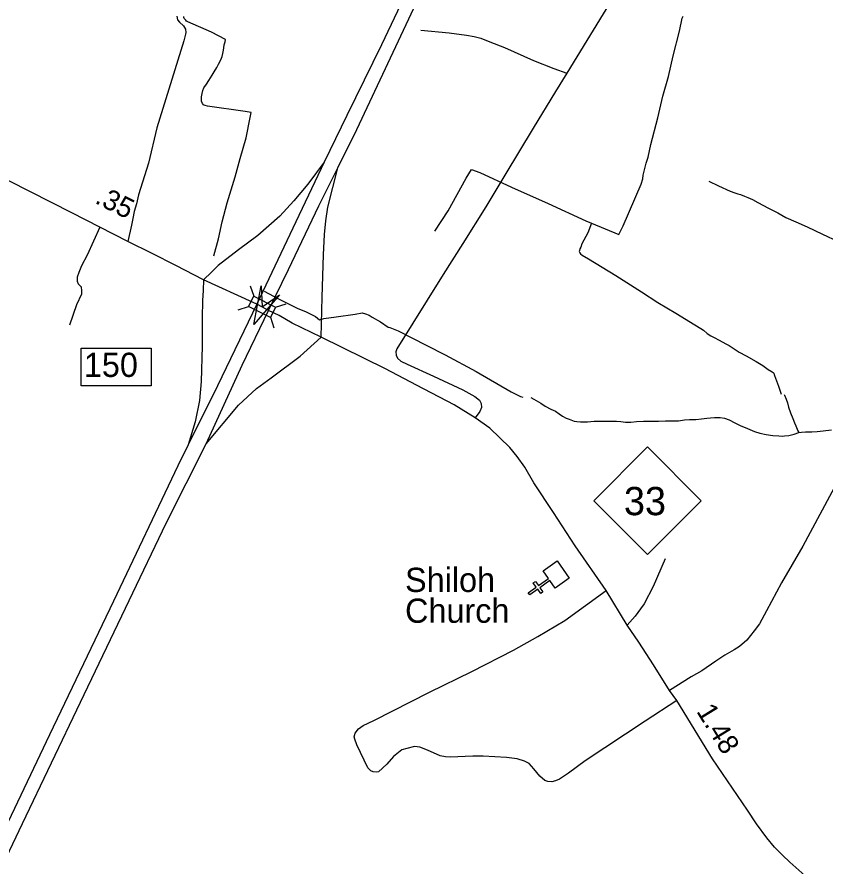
# Model space of a CAD drawing. Extents: x 2220236 to 2384410, y 720751 to 894131.
# Drawn here: x 2354215 to 2359221, y 863739 to 868996 of the extents above; entities that cross this region are included whole.
import ezdxf

# ---------------------------------------------------------------- set-up
doc = ezdxf.new("R2010")
doc.units = 0
doc.layers.add('Default', color=7, linetype='Continuous')

msp = doc.modelspace()

# ---------------------------------------------------------------- linework, layer by layer
at = {"layer": 'Default'}
for p, q in [((2358068.8, 869381.1), (2357621.4, 868648.7)), ((2355659.8, 867332.7), (2355681.5, 867267.2)), ((2355816.4, 867199.1), (2355881.9, 867220.8)), ((2355584.3, 867182.5), (2355649.8, 867204.2)), ((2355785.4, 867137.4), (2355807.1, 867071.9))]:
    msp.add_line(p, q, dxfattribs=at)
for points in [[(2358057.4, 873344), (2357936.7, 872842.5), (2357821.8, 872378.9), (2357687.5, 871854.9), (2357596, 871514), (2357547.3, 871352.3), (2357465.5, 871097.2), (2357339, 870742.6), (2357261.1, 870538.1), (2357142.3, 870240.1), (2357035.3, 870004.4), (2356918.4, 869753.1), (2356710.1, 869324.5), (2356472.6, 868823.9), (2356258.5, 868385.6), (2356117.8, 868097)], [(2356202.3, 868062.9), (2356319.8, 868299.9), (2356690.7, 869086.9), (2357045, 869825.1), (2357249.4, 870244), (2357449.9, 870666.7), (2357580.4, 870943.3), (2357685.5, 871167.3), (2357798.4, 871436.1), (2357891.9, 871675.7), (2357977.6, 871899.7), (2358039.9, 872082.8), (2358139.1, 872386.7), (2358244.3, 872747.1), (2358301.7, 872967.2), (2358341.7, 873124.9)], [(2355205.2, 869000.6), (2355209.5, 868978.8), (2355221.5, 868964.8), (2355245.9, 868941), (2355258.1, 868921.3), (2355260.3, 868901.2), (2355258.4, 868889.3), (2355249.1, 868849.1), (2355080.5, 868309.6), (2355029.6, 868091.6), (2354967.2, 867894.8), (2354954.9, 867840.3), (2354940.9, 867791), (2354932.1, 867748.9), (2354924.4, 867707.7), (2354902, 867607.3)], [(2355434.8, 867517.5), (2355464.3, 867622.1), (2355485.6, 867729), (2355516.9, 867845.8), (2355566.7, 868007), (2355597.9, 868119.9), (2355635, 868247.2), (2355659.7, 868373.6), (2355665, 868404.3), (2355629, 868411), (2355394.5, 868444.7), (2355381.6, 868448.5), (2355373.6, 868450.4), (2355369.6, 868452.9), (2355363.4, 868459.9), (2355358.8, 868474.5), (2355358.4, 868502.3), (2355361.8, 868522.2), (2355365.3, 868540.4), (2355372.8, 868558.7), (2355388.3, 868580.7), (2355403.8, 868603.7), (2355423.1, 868635.6), (2355436.4, 868656.5), (2355454, 868684.5), (2355463, 868703.6), (2355478.3, 868732.1), (2355486.3, 868751.5), (2355489.9, 868769.7), (2355495.2, 868791.9), (2355496.9, 868806.1), (2355498.5, 868824.2), (2355503.9, 868842.5), (2355507.6, 868858), (2355420.4, 868902), (2355272.7, 868966.6), (2355265.6, 868971.2), (2355260.5, 868975.9), (2355254, 868983.2), (2355250.2, 868988), (2355248, 868993.4), (2355247.7, 869000)], [(2357773.4, 867719.4), (2357943.7, 867649.9), (2357970.4, 867702.8), (2358081.9, 867961.8), (2358091.1, 867994), (2358094.7, 868016.5), (2358112.7, 868091.1), (2358125.9, 868129.4), (2358141.8, 868207.1), (2358183.9, 868373), (2358216.5, 868505.6), (2358251.6, 868626.9), (2358280.5, 868755.1), (2358318.5, 868908.6), (2358336.5, 868988.8), (2358342.3, 869000.5)], [(2356717.6, 868915.8), (2356891.5, 868898.2), (2356998.7, 868884.2), (2357047.9, 868875.4), (2357088.3, 868864.8), (2357144.5, 868842), (2357234.1, 868806.8), (2357415, 868727.7), (2357541.5, 868676.8), (2357621.4, 868648.7)], [(2357621.4, 868648.7), (2357551.1, 868534.4), (2357413.2, 868307.7), (2357237.6, 868017.7), (2357119.9, 867820.8), (2356977.6, 867594.1), (2356855.9, 867402.9), (2356568.3, 866942), (2356561.3, 866922.6), (2356563.1, 866901.5), (2356571.9, 866884), (2356592.9, 866864.6), (2356631.6, 866847.1), (2356794.9, 866773.2), (2356977.6, 866687.1), (2357051.4, 866646.7), (2357079.5, 866623.8), (2357090, 866602.7), (2357091.8, 866578.1), (2357083, 866553.5), (2357053.1, 866514.9)], [(2355370.3, 867368.2), (2355199.7, 867457.1), (2355053.3, 867532.7), (2354902, 867607.3), (2354728.1, 867695.6), (2354554, 867783.2), (2354037, 868046.9)], [(2356117.8, 868097), (2356017.5, 867960.9), (2355929.5, 867857.1), (2355843.8, 867763.2), (2355706.8, 867643), (2355586.8, 867554.8), (2355461.8, 867456.7), (2355419, 867416.5), (2355370.3, 867368.2)], [(2356117.8, 868097), (2355943.1, 867727.2), (2355699.8, 867218.6)], [(2355772.7, 867178.7), (2355896.3, 867433), (2356085.2, 867826.5), (2356202.3, 868062.9)], [(2356099.2, 867014), (2356106.3, 867261.9), (2356112.8, 867524.3), (2356119.9, 867650.2), (2356128.9, 867733.4), (2356140.7, 867819.7), (2356202.3, 868062.9)], [(2356804.2, 867669.8), (2356885, 867796.2), (2356998.2, 867998.4), (2357030.8, 868051.6), (2357081.5, 868033), (2357277.9, 867942), (2357504.5, 867841.3), (2357739.4, 867733.4), (2357773.4, 867719.4)], [(2358500, 867980.6), (2358560.6, 867950.2), (2358633.5, 867917.8), (2358661.8, 867908.4), (2358679.8, 867901), (2358696, 867897.4), (2358722.4, 867887.9), (2358742.5, 867877.9), (2358770.9, 867865.3), (2358803.4, 867847.6), (2358870.2, 867813.6), (2358927.2, 867783.1), (2358978, 867754), (2359040.4, 867727.7), (2359109.3, 867697), (2359204.7, 867651.7), (2359301.7, 867606.4)], [(2354728.1, 867695.6), (2354650.8, 867521.6), (2354613.9, 867456.5), (2354598.1, 867414.4), (2354587.5, 867384.5), (2354587.5, 867359.9), (2354593.6, 867344.9), (2354613.3, 867325.9), (2354615.6, 867300.1), (2354613.9, 867280.8), (2354584, 867214), (2354540.1, 867089.2)], [(2357773.4, 867719.4), (2357751.3, 867659.4), (2357715, 867592.3), (2357707.3, 867572.2), (2357701.5, 867560.5), (2357699.9, 867550.6), (2357697.9, 867544), (2357702.2, 867535.9), (2357706.4, 867530.2), (2357716.5, 867522.4), (2357755.2, 867499.4), (2357923.9, 867395.7), (2358082.7, 867293.9), (2358184.2, 867228.1), (2358296.1, 867163.1), (2358414, 867089.8), (2358450.4, 867068.3), (2358466.9, 867056.9), (2358491.3, 867037.2), (2358513.6, 867021.7), (2358534, 867012.7), (2358564.3, 866995.2), (2358606.9, 866972.3), (2358627.3, 866963.3), (2358688.5, 866920.5), (2358731, 866899.3), (2358793.9, 866863.5), (2358834.6, 866837.9), (2358869.1, 866813.1), (2358893.7, 866799.3), (2358899.7, 866795.6), (2358903.8, 866791.5), (2358908.1, 866776.3), (2358931.8, 866710.6), (2358948.9, 866660.4)], [(2355370.3, 867368.2), (2355368.8, 867302.8), (2355365.1, 867240.1), (2355361.5, 867133.4), (2355361.5, 866958.1), (2355355.5, 866738.7), (2355345.9, 866620.9), (2355318.5, 866489.3), (2355275.7, 866347.4)], [(2355699.8, 867218.6), (2355677.8, 867228.6), (2355370.3, 867368.2)], [(2355746.7, 867298.9), (2355835.7, 867251.6), (2355951.3, 867194), (2356006.1, 867170), (2356064.7, 867141.2), (2356089.1, 867121.9), (2356115.1, 867128.5), (2356192.8, 867139.9), (2356310.6, 867155.6), (2356352.3, 867164.5), (2356374.5, 867158.8), (2356396.9, 867149.3), (2356415.1, 867137.5), (2356467.8, 867109.5), (2356514.8, 867076), (2356524.7, 867074.7), (2356575.4, 867053.8), (2356749.8, 866964.2), (2356867.4, 866905), (2357060, 866802.2), (2357277.3, 866674.9), (2357334.2, 866646.7), (2357348.2, 866641.7)], [(2355699.8, 867218.6), (2355456.3, 866713.3), (2355275.7, 866347.4)], [(2355772.7, 867178.7), (2355735.6, 867199), (2355699.8, 867218.6)], [(2355387, 866354.2), (2355610.1, 866839.9), (2355772.7, 867178.7)], [(2356099.2, 867014), (2355920.5, 867101.5), (2355839.7, 867147.7), (2355772.7, 867178.7)], [(2355387, 866354.2), (2355587.1, 866593.1), (2355698.7, 866697), (2355788.9, 866762), (2355969.3, 866897), (2356099.2, 867014)], [(2359132.3, 863648.4), (2359003, 863762.7), (2358956.4, 863806.2), (2358907.8, 863855.7), (2358859.1, 863914.9), (2358796.2, 864000.2), (2358741.1, 864085.6), (2358523.4, 864402.8), (2358302.2, 864763.3), (2358257.6, 864827), (2358157.8, 864984.2), (2358066.5, 865124.5), (2357994.3, 865230.7), (2357864.8, 865445.3), (2357671.7, 865722.2), (2357539.4, 865928.5), (2357417.3, 866111), (2357360.3, 866208.6), (2357313.6, 866274.1), (2357267.1, 866331.2), (2357144, 866450.2), (2357053.1, 866514.9), (2356923.2, 866595.7), (2356689.1, 866717.7), (2356498.4, 866818.2), (2356099.2, 867014)], [(2357397.1, 866641.3), (2357417.5, 866630.7), (2357459.6, 866605.1), (2357487.9, 866587.6), (2357522.1, 866568.3), (2357550.3, 866554.7), (2357572.6, 866538.5), (2357594.5, 866524.7), (2357617, 866513.1), (2357635, 866505.6), (2357667, 866493.8), (2357683.2, 866491.2), (2357705.2, 866490.5), (2357749.2, 866490.6), (2357791.1, 866493.3), (2357840.9, 866493.7), (2357891.1, 866494.8), (2357928.9, 866493.1), (2357954.9, 866491.8), (2357984.9, 866488.1), (2358017.1, 866487.8), (2358053.1, 866490.9), (2358097, 866493.4), (2358145.2, 866493.7), (2358189.8, 866493.9), (2358233.1, 866495), (2358270.9, 866494.9), (2358313.2, 866495.6), (2358351, 866502.1), (2358381.1, 866504.3), (2358420.8, 866505), (2358454.8, 866507.3), (2358488.8, 866512), (2358510.6, 866514.5), (2358534.9, 866516.2), (2358556.8, 866516.4), (2358570.9, 866517), (2358598.7, 866511.6), (2358627.1, 866501.3), (2358661.3, 866483.6), (2358695.4, 866466.3), (2358719.5, 866456.5), (2358725.5, 866454.4), (2358783.9, 866429.6), (2358817.5, 866418.8), (2358856.2, 866411.2), (2358897.5, 866404.7), (2358934.4, 866402.2), (2358954.1, 866401.4), (2358969.5, 866402), (2358996, 866405.4), (2359030.1, 866412.7), (2359057.9, 866422.7), (2359058.9, 866422.8)], [(2358966.5, 866659.6), (2358969.1, 866653.8), (2358979.6, 866629.6), (2358987.7, 866607.9), (2358994.1, 866580.3), (2359006.6, 866546.3), (2359020.9, 866510.8), (2359031.1, 866484), (2359039.5, 866464.6), (2359051.9, 866434.9), (2359058.9, 866422.8)], [(2359058.9, 866422.8), (2359073.9, 866425), (2359099.8, 866427), (2359137.8, 866427.6), (2359171.9, 866430), (2359209.7, 866434.8), (2359259.7, 866440.8)], [(2354128.5, 863750.4), (2354249.3, 864001.7), (2354607.5, 864753.6), (2354909.2, 865382.8), (2355139, 865862), (2355387, 866354.2)], [(2355275.7, 866347.4), (2355211, 866216.5), (2354813.9, 865378.9), (2354416.7, 864551), (2354139.3, 863970.5)], [(2359307.5, 866137.8), (2359082.4, 865719.3), (2358950.8, 865492), (2358858.4, 865319.9), (2358813.8, 865239.2), (2358782, 865194.6), (2358735.3, 865137.2), (2358691.1, 865098.6), (2358657.3, 865078.2), (2358599.4, 865045.8), (2358544.2, 865007.6), (2358457.1, 864948.1), (2358391.3, 864909.9), (2358257.6, 864827)], [(2358230.7, 865641), (2358156.6, 865470.1), (2358100, 865363.5), (2358078.3, 865331.2), (2358044.9, 865286.8), (2357994.3, 865230.7)], [(2358302.2, 864763.3), (2358106.7, 864635.7), (2357733.7, 864391.3), (2357630.6, 864314.1), (2357575.1, 864277.4), (2357551.3, 864267.2), (2357527.4, 864260.8), (2357503.3, 864262.7), (2357485.2, 864268.3), (2357452.9, 864296), (2357416.4, 864341.5), (2357388.1, 864373.2), (2357357.9, 864388.8), (2357313.7, 864402.4), (2357247.7, 864411.5), (2357103.7, 864419.8), (2357039.7, 864419), (2356897.7, 864413.4), (2356869.8, 864415), (2356835.7, 864420.6), (2356757.2, 864457.6), (2356711.1, 864475), (2356677.1, 864478.6), (2356629.1, 864468), (2356599.3, 864457.8), (2356547.7, 864417.1), (2356506.4, 864370.6), (2356455, 864322), (2356439.1, 864319.8), (2356421, 864321.6), (2356406.9, 864329.5), (2356388.7, 864347.1), (2356321, 864490.4), (2356308.7, 864524.1), (2356304.4, 864540.2), (2356310.1, 864562.2), (2356329.8, 864588.4), (2356359.6, 864608.9), (2356425.2, 864639.6), (2356771, 864815.6), (2357033.4, 864944.8), (2357289.7, 865075.9), (2357440.6, 865159.7), (2357609.4, 865259.6), (2357864.8, 865445.3)]]:
    msp.add_lwpolyline(points, dxfattribs=at)
for points in [[(2355840.8, 867276.6), (2355681.8, 867091.7), (2355727, 867331.3), (2355734.6, 867201.6)], [(2355681.5, 867267.2), (2355816.5, 867199.4), (2355784.8, 867136.3), (2355649.8, 867204.2)], [(2354611.7, 866946), (2355046.6, 866946), (2355046.6, 866712.8), (2354611.7, 866712.8)], [(2357787.8, 866001.3), (2358120.8, 866334.3), (2358453.8, 866001.3), (2358120.8, 865668.3)], [(2357549, 865460.2), (2357516, 865506.6), (2357453.9, 865462.6), (2357472.4, 865436.5), (2357459.4, 865427.2), (2357440.9, 865453.4), (2357391.8, 865418.6), (2357382.5, 865431.7), (2357431.6, 865466.4), (2357413.1, 865492.5), (2357426.1, 865501.8), (2357444.6, 865475.7), (2357506.8, 865519.7), (2357473.5, 865566.8), (2357560.4, 865628.3), (2357635.9, 865521.7)]]:
    msp.add_lwpolyline(points, close=True, dxfattribs=at)

# ---------------------------------------------------------------- texts
for s, rotation, p in [('.35', 333.2903, (2354691.6, 867846.9)), ('1.48', 301.5352, (2358421, 864697.5))]:
    msp.add_text(s, height=125, rotation=rotation, dxfattribs=at).set_placement(p)
for s, height, p in [('150', 150, (2354629.3, 866767.6)), ('33', 175, (2357974.9, 865911.6)), ('Shiloh', 150, (2356619, 865436.3)), ('Church', 150, (2356619, 865245.3))]:
    msp.add_text(s, height=height, dxfattribs=at).set_placement(p)

doc.saveas('drawing.dxf')
